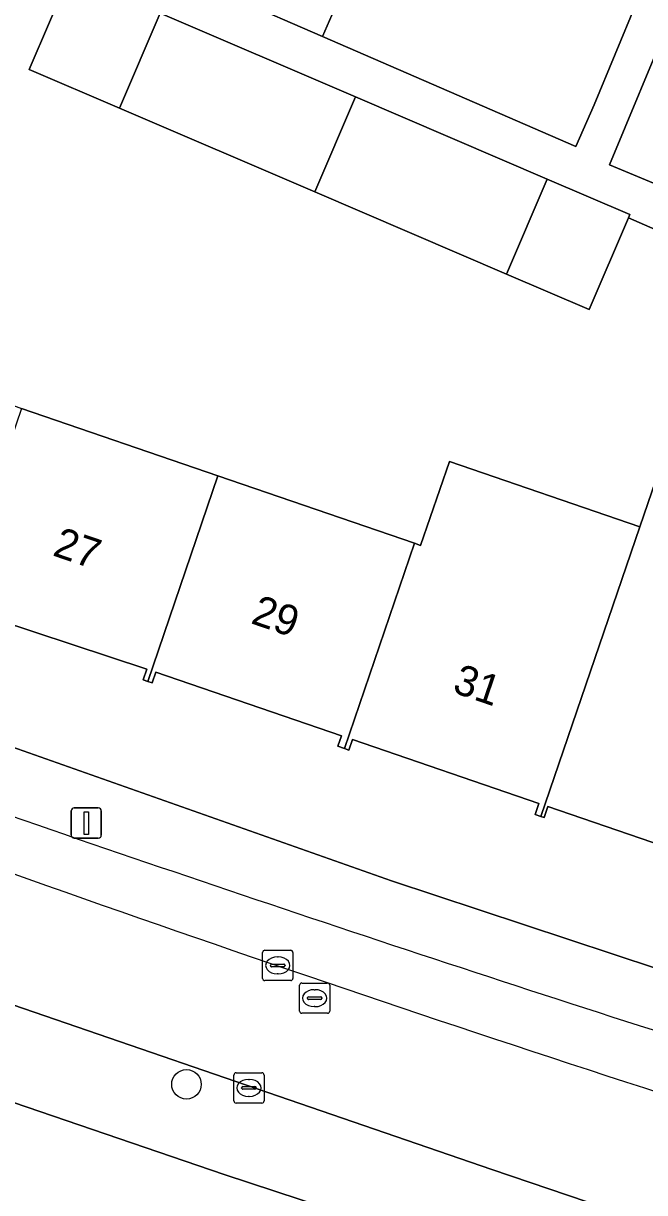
# Model space of a CAD drawing. Extents: x 162803 to 163818, y 381639 to 382475.
# Drawn here: x 163611.27 to 163631.79, y 381780.37 to 381818.96 of the extents above; entities that cross this region are included whole.
import ezdxf

# ---------------------------------------------------------------- set-up
doc = ezdxf.new("R2010")
doc.units = 0
for name, color, linetype in [('IMGEO_Boom', 7, 'Continuous'), ('IMGEO_Erf', 7, 'Continuous'), ('IMGEO_Kolk', 7, 'Continuous'), ('IMGEO_Lichtmast', 7, 'Continuous'), ('IMGEO_Pand', 7, 'Continuous'), ('IMGEO_Pand_nummerreeks', 7, 'Continuous'), ('IMGEO_Parkeervlak_open', 7, 'Continuous'), ('IMGEO_Rijbaan_lokaal_open', 7, 'Continuous'), ('IMGEO_Rioolput', 7, 'Continuous'), ('IMGEO_Voetpad_open', 7, 'Continuous')]:
    doc.layers.add(name, color=color, linetype=linetype)

msp = doc.modelspace()

# ---------------------------------------------------------------- linework, layer by layer
at = {"layer": 'IMGEO_Boom'}
msp.add_circle((163616.659, 381783.948), 0.489, dxfattribs=at)
at = {"layer": 'IMGEO_Erf'}
for points in [[(163637.111, 381820.663), (163635.843, 381817.742), (163632.641, 381819.132), (163630.633, 381814.289), (163634.72, 381812.594), (163640.518, 381810.11), (163643.748, 381817.6), (163643.789, 381817.696), (163646.087, 381816.705), (163648.422, 381822.122)], [(163622.229, 381821.006), (163621.153, 381818.532), (163629.517, 381814.894), (163630.118, 381816.277), (163631.508, 381819.624)], [(163638.102, 381809.555), (163631.255, 381812.549), (163629.959, 381809.522), (163627.23, 381810.691), (163620.903, 381813.4), (163614.445, 381816.165), (163611.461, 381817.441), (163612.803, 381820.575)], [(163604.703, 381808.696), (163611.207, 381806.253), (163617.698, 381804.028), (163624.189, 381801.803), (163624.389, 381801.734), (163625.34, 381804.507), (163631.629, 381802.351), (163632.539, 381805.006)], [(163634.721, 381791.021), (163628.594, 381793.121), (163628.467, 381792.751), (163628.356, 381792.789), (163628.173, 381792.852), (163628.3, 381793.221), (163622.141, 381795.332), (163622.02, 381794.981), (163621.872, 381795.032), (163621.66, 381795.105), (163621.777, 381795.447), (163615.651, 381797.547), (163615.53, 381797.194), (163615.379, 381797.246), (163615.228, 381797.298), (163615.349, 381797.653), (163609.173, 381799.68)], [(163599.836, 381798.985), (163623.433, 381790.666), (163635.147, 381786.792), (163641.964, 381784.708), (163642.811, 381784.656), (163643.643, 381784.824)], [(163637.177, 381774.637), (163617.902, 381780.975), (163603.532, 381785.876), (163587.927, 381750), (163586.254, 381746.19), (163590.638, 381744.904), (163602.925, 381741.828), (163621.14, 381737.802)]]:
    msp.add_lwpolyline(points, dxfattribs=at)
at = {"layer": 'IMGEO_Kolk'}
for p, q in [((163619.173, 381787.445), (163619.173, 381788.297)), ((163619.248, 381788.371), (163620.1, 381788.371)), ((163620.174, 381788.297), (163620.174, 381787.445)), ((163619.432, 381787.865), (163619.432, 381787.877)), ((163619.475, 381787.914), (163619.873, 381787.914)), ((163619.661, 381788.151), (163619.686, 381788.151)), ((163619.916, 381787.877), (163619.916, 381787.865)), ((163619.87, 381787.828), (163619.472, 381787.828)), ((163619.684, 381787.591), (163619.659, 381787.591)), ((163620.1, 381787.371), (163619.248, 381787.371)), ((163618.222, 381783.403), (163618.222, 381784.255)), ((163618.297, 381784.329), (163619.149, 381784.329)), ((163618.71, 381784.109), (163618.735, 381784.109)), ((163619.223, 381784.255), (163619.223, 381783.403)), ((163618.481, 381783.823), (163618.481, 381783.835)), ((163618.919, 381783.786), (163618.521, 381783.786)), ((163618.524, 381783.872), (163618.922, 381783.872)), ((163618.965, 381783.835), (163618.965, 381783.823)), ((163619.149, 381783.329), (163618.297, 381783.329)), ((163618.733, 381783.549), (163618.708, 381783.549))]:
    msp.add_line(p, q, dxfattribs=at)
for points in [[(163619.173, 381787.445), (163619.173, 381788.297)], [(163619.248, 381788.371), (163620.1, 381788.371)], [(163620.174, 381788.297), (163620.174, 381787.445)], [(163620.1, 381787.371), (163619.248, 381787.371)], [(163618.222, 381783.403), (163618.222, 381784.255)], [(163618.297, 381784.329), (163619.149, 381784.329)], [(163619.223, 381784.255), (163619.223, 381783.403)], [(163619.149, 381783.329), (163618.297, 381783.329)]]:
    msp.add_lwpolyline(points, dxfattribs=at)
for centre, radius, start, end in [((163619.25, 381788.295), 0.0765, 91.552, 178.448), ((163619.25, 381788.295), 0.0765, 91.552, 178.448), ((163620.098, 381788.295), 0.0765, 1.552, 88.448), ((163620.098, 381788.295), 0.0765, 1.552, 88.448), ((163619.472, 381787.874), 0.0403, 85.8775, 175.7526), ((163619.877, 381787.876), 0.0386, 1.7309, 96.639), ((163619.469, 381787.864), 0.0366, 178.938, 274.7102), ((163619.873, 381787.871), 0.043, 264.8664, 352.4533), ((163619.25, 381787.447), 0.0765, 181.552, 268.448), ((163619.25, 381787.447), 0.0765, 181.552, 268.448), ((163620.098, 381787.447), 0.0765, 271.552, 358.448), ((163620.098, 381787.447), 0.0765, 271.552, 358.448), ((163618.299, 381784.253), 0.0765, 91.552, 178.448), ((163618.299, 381784.253), 0.0765, 91.552, 178.448), ((163619.147, 381784.253), 0.0765, 1.552, 88.448), ((163619.147, 381784.253), 0.0765, 1.552, 88.448), ((163618.521, 381783.832), 0.0403, 85.8775, 175.7526), ((163618.518, 381783.822), 0.0366, 178.938, 274.7102), ((163618.922, 381783.829), 0.043, 264.8664, 352.4533), ((163618.926, 381783.834), 0.0386, 1.7309, 96.639), ((163618.299, 381783.405), 0.0765, 181.552, 268.448), ((163618.299, 381783.405), 0.0765, 181.552, 268.448), ((163619.147, 381783.405), 0.0765, 271.552, 358.448), ((163619.147, 381783.405), 0.0765, 271.552, 358.448)]:
    msp.add_arc(centre, radius, start, end, dxfattribs=at)
for centre, major_axis, ratio, start_param, end_param in [((163619.66, 381787.871), (-0.387, 0.002), 0.722429, 4.712389, 7.853982), ((163619.685, 381787.871), (-0.39, 0.002), 0.717154, 1.570796, 4.712389), ((163618.709, 381783.829), (-0.387, 0.002), 0.722429, 4.712389, 7.853982), ((163618.734, 381783.829), (-0.39, 0.002), 0.717154, 1.570796, 4.712389)]:
    msp.add_ellipse(centre, major_axis=major_axis, ratio=ratio, start_param=start_param, end_param=end_param, dxfattribs=at)
at = {"layer": 'IMGEO_Lichtmast'}
for p, q in [((163612.855, 381792.171), (163612.855, 381792.971)), ((163612.855, 381792.971), (163612.855, 381792.171)), ((163612.955, 381793.071), (163613.745, 381793.071)), ((163613.745, 381793.071), (163612.955, 381793.071)), ((163613.845, 381792.971), (163613.845, 381792.171)), ((163613.845, 381792.171), (163613.845, 381792.971)), ((163613.745, 381792.071), (163612.955, 381792.071)), ((163612.955, 381792.071), (163613.745, 381792.071))]:
    msp.add_line(p, q, dxfattribs=at)
msp.add_lwpolyline([(163613.275, 381792.946), (163613.425, 381792.946), (163613.425, 381792.196), (163613.275, 381792.196), (163613.275, 381792.946)], dxfattribs=at)
for centre, start, end in [((163612.955, 381792.971), 90, 180), ((163612.955, 381792.971), 90, 180), ((163613.745, 381792.971), 0, 90), ((163613.745, 381792.971), 360, 90), ((163612.955, 381792.171), 180, 270), ((163612.955, 381792.171), 180, 270), ((163613.745, 381792.171), 270, 0), ((163613.745, 381792.171), 270, 0)]:
    msp.add_arc(centre, 0.1, start, end, dxfattribs=at)
at = {"layer": 'IMGEO_Pand'}
for points in [[(163614.104, 381830.467), (163611.743, 381825.035), (163611.423, 381825.153), (163611.338, 381824.923), (163614.443, 381823.566), (163613.67, 381821.787), (163618.255, 381819.792), (163621.153, 381818.532), (163622.229, 381821.006), (163621.825, 381823.554), (163623.126, 381826.546), (163620.38, 381827.737)], [(163615.786, 381819.298), (163612.803, 381820.575), (163611.461, 381817.441), (163614.445, 381816.165)], [(163615.786, 381819.298), (163614.445, 381816.165), (163620.903, 381813.4), (163622.244, 381816.533)], [(163622.244, 381816.533), (163620.903, 381813.4), (163627.23, 381810.691), (163628.572, 381813.823)], [(163631.255, 381812.549), (163631.3, 381812.655), (163628.572, 381813.823), (163627.23, 381810.691), (163629.959, 381809.522)], [(163617.698, 381804.028), (163611.207, 381806.253), (163608.879, 381799.445), (163609.07, 381799.38), (163609.173, 381799.68), (163615.349, 381797.653), (163615.228, 381797.298), (163615.379, 381797.246)], [(163637.961, 381799.666), (163637.777, 381799.729), (163638.845, 381802.845), (163632.539, 381805.006), (163631.629, 381802.351), (163628.356, 381792.789), (163628.467, 381792.751), (163628.594, 381793.121), (163634.721, 381791.021), (163634.597, 381790.657), (163634.849, 381790.571)], [(163631.629, 381802.351), (163625.34, 381804.507), (163624.389, 381801.734), (163624.189, 381801.803), (163621.872, 381795.032), (163622.02, 381794.981), (163622.141, 381795.332), (163628.3, 381793.221), (163628.173, 381792.852), (163628.356, 381792.789)], [(163624.189, 381801.803), (163617.698, 381804.028), (163615.379, 381797.246), (163615.53, 381797.194), (163615.651, 381797.547), (163621.777, 381795.447), (163621.66, 381795.105), (163621.872, 381795.032)]]:
    msp.add_lwpolyline(points, close=True, dxfattribs=at)
at = {"layer": 'IMGEO_Parkeervlak_open'}
for centre, radius, start, end in [((163931.914, 382720.5), 981.673, 250.464, 252.242801), ((163886.042, 382567.698), 824.075, 249.718243, 252.617498)]:
    msp.add_arc(centre, radius, start, end, dxfattribs=at)
at = {"layer": 'IMGEO_Rijbaan_lokaal_open'}
msp.add_lwpolyline([(163471.754, 381847.37), (163487.24, 381839.376), (163500, 381833.05), (163510.521, 381828.057), (163516.325, 381825.302), (163533.779, 381817.249), (163554.293, 381808.419), (163561.102, 381805.535), (163577.998, 381798.72), (163599.538, 381790.571), (163605.983, 381788.269), (163626.738, 381781.138), (163633.654, 381778.796), (163637.107, 381777.697), (163639.414, 381776.915)], dxfattribs=at)
msp.add_arc((163886.042, 382567.698), 824.075, 249.718243, 252.617498, dxfattribs=at)
at = {"layer": 'IMGEO_Rioolput'}
for p, q in [((163620.391, 381786.366), (163620.391, 381787.218)), ((163620.466, 381787.292), (163621.318, 381787.292)), ((163621.392, 381787.218), (163621.392, 381786.366)), ((163620.65, 381786.786), (163620.65, 381786.798)), ((163621.088, 381786.749), (163620.69, 381786.749)), ((163620.693, 381786.835), (163621.091, 381786.835)), ((163620.879, 381787.072), (163620.904, 381787.072)), ((163621.134, 381786.798), (163621.134, 381786.786)), ((163620.902, 381786.512), (163620.877, 381786.512)), ((163621.318, 381786.292), (163620.466, 381786.292))]:
    msp.add_line(p, q, dxfattribs=at)
for points in [[(163620.391, 381786.366), (163620.391, 381787.218)], [(163620.466, 381787.292), (163621.318, 381787.292)], [(163621.392, 381787.218), (163621.392, 381786.366)], [(163621.318, 381786.292), (163620.466, 381786.292)]]:
    msp.add_lwpolyline(points, dxfattribs=at)
for centre, radius, start, end in [((163620.468, 381787.216), 0.0765, 91.552, 178.448), ((163620.468, 381787.216), 0.0765, 91.552, 178.448), ((163621.316, 381787.216), 0.0765, 1.552, 88.448), ((163621.316, 381787.216), 0.0765, 1.552, 88.448), ((163620.69, 381786.795), 0.0403, 85.8775, 175.7526), ((163620.687, 381786.785), 0.0366, 178.938, 274.7102), ((163621.091, 381786.792), 0.043, 264.8664, 352.4533), ((163621.095, 381786.797), 0.0386, 1.7309, 96.639), ((163620.468, 381786.368), 0.0765, 181.552, 268.448), ((163620.468, 381786.368), 0.0765, 181.552, 268.448), ((163621.316, 381786.368), 0.0765, 271.552, 358.448), ((163621.316, 381786.368), 0.0765, 271.552, 358.448)]:
    msp.add_arc(centre, radius, start, end, dxfattribs=at)
for centre, major_axis, ratio, start_param, end_param in [((163620.878, 381786.792), (-0.387, 0.002), 0.722429, 4.712389, 7.853982), ((163620.903, 381786.792), (-0.39, 0.002), 0.717154, 1.570796, 4.712389)]:
    msp.add_ellipse(centre, major_axis=major_axis, ratio=ratio, start_param=start_param, end_param=end_param, dxfattribs=at)
at = {"layer": 'IMGEO_Voetpad_open'}
for points in [[(163471.095, 381844.434), (163479.944, 381839.844), (163480.949, 381839.322), (163479.327, 381836.591), (163481.822, 381835.232), (163483.419, 381838.041), (163491.148, 381834.032), (163500, 381829.751), (163510.339, 381824.751), (163514.191, 381822.919), (163535.946, 381813.079), (163554.407, 381804.897), (163558.59, 381803.327), (163559.941, 381802.767), (163573.895, 381797.053), (163581.187, 381794.234), (163580.279, 381791.819), (163583.345, 381790.766), (163584.228, 381793.059), (163589.771, 381790.916), (163599.635, 381787.326), (163603.532, 381785.876), (163617.902, 381780.975), (163637.177, 381774.637)], [(163638.124, 381774.067), (163639.414, 381776.915), (163637.107, 381777.697), (163633.654, 381778.796), (163626.738, 381781.138), (163605.983, 381788.269), (163605.633, 381787.29), (163599.188, 381789.592), (163599.538, 381790.571), (163577.998, 381798.72), (163561.102, 381805.535), (163560.647, 381804.451), (163553.808, 381807.302), (163554.293, 381808.419), (163533.779, 381817.249), (163516.325, 381825.302), (163515.879, 381824.362), (163510.075, 381827.117)], [(163631.508, 381819.624), (163630.118, 381816.277), (163629.517, 381814.894), (163621.153, 381818.532), (163618.255, 381819.792)], [(163615.786, 381819.298), (163622.244, 381816.533), (163628.572, 381813.823), (163631.3, 381812.655), (163631.255, 381812.549), (163638.102, 381809.555), (163638.17, 381809.714), (163641.567, 381808.259), (163646.814, 381806.012), (163646.731, 381805.819), (163652.568, 381803.281), (163653.164, 381804.647), (163649.452, 381806.257), (163645.109, 381808.13), (163640.518, 381810.11), (163634.72, 381812.594), (163630.633, 381814.289), (163632.641, 381819.132)], [(163643.643, 381784.824), (163642.811, 381784.656), (163641.964, 381784.708), (163635.147, 381786.792), (163623.433, 381790.666), (163599.836, 381798.985)]]:
    msp.add_lwpolyline(points, dxfattribs=at)
msp.add_arc((163931.914, 382720.5), 981.673, 250.464, 252.242801, dxfattribs=at)

# ---------------------------------------------------------------- texts
at = {"layer": 'IMGEO_Pand_nummerreeks'}
for s, p in [('27', (163612.202, 381801.414)), ('29', (163618.75, 381799.174)), ('31', (163625.405, 381796.899))]:
    msp.add_text(s, height=1, rotation=341.121, dxfattribs=at).set_placement(p)

doc.saveas('drawing.dxf')
